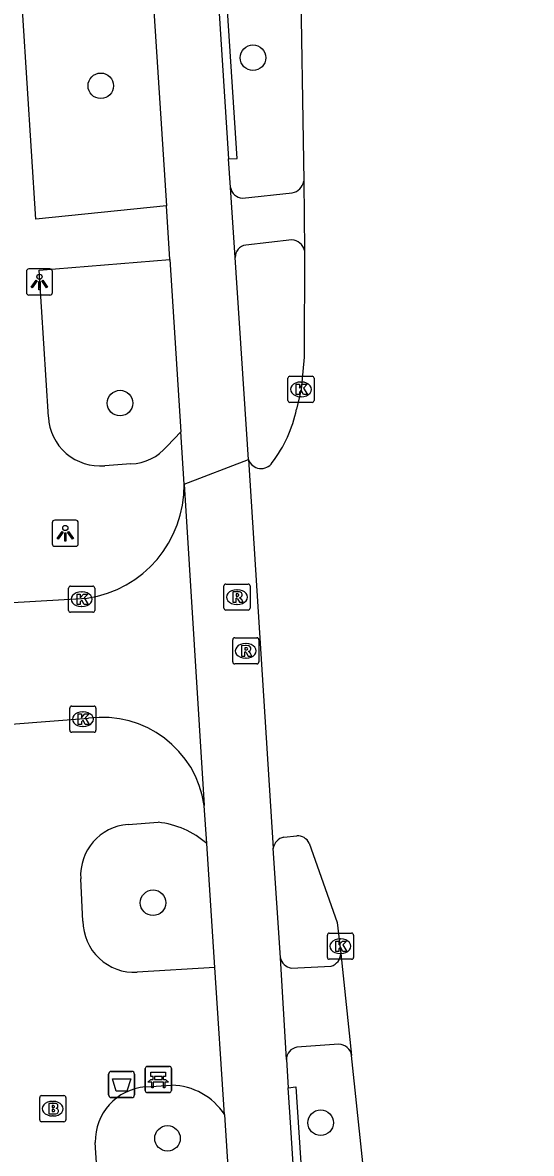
# Model space of a CAD drawing. Extents: x 159689 to 160786, y 387323 to 388339.
# Drawn here: x 160754.45 to 160773.92, y 387772 to 387815.29 of the extents above; entities that cross this region are included whole.
import ezdxf

# ---------------------------------------------------------------- set-up
doc = ezdxf.new("R2010")
doc.units = 0
for name, color, linetype in [('IMGEO_Afvalbak', 7, 'Continuous'), ('IMGEO_Bank', 7, 'Continuous'), ('IMGEO_Boom', 7, 'Continuous'), ('IMGEO_Brandkraan', 7, 'Continuous'), ('IMGEO_Fietspad_gesloten', 7, 'Continuous'), ('IMGEO_Fietspad_open', 7, 'Continuous'), ('IMGEO_Kolk', 7, 'Continuous'), ('IMGEO_Lichtpunt', 7, 'Continuous'), ('IMGEO_Rijbaan_lokaal_gesloten', 7, 'Continuous'), ('IMGEO_Rijbaan_lokaal_open', 7, 'Continuous'), ('IMGEO_Rioolput', 7, 'Continuous'), ('IMGEO_Voetpad_open', 7, 'Continuous')]:
    doc.layers.add(name, color=color, linetype=linetype)

msp = doc.modelspace()

# ---------------------------------------------------------------- linework, layer by layer
at = {"layer": 'IMGEO_Afvalbak'}
for p, q in [((160757.743, 387774.238), (160757.743, 387775.038)), ((160757.743, 387775.038), (160757.743, 387774.238)), ((160757.843, 387775.138), (160758.633, 387775.138)), ((160758.633, 387775.138), (160757.843, 387775.138)), ((160758.733, 387775.038), (160758.733, 387774.238)), ((160758.733, 387774.238), (160758.733, 387775.038)), ((160758.633, 387774.138), (160757.843, 387774.138)), ((160757.843, 387774.138), (160758.633, 387774.138))]:
    msp.add_line(p, q, dxfattribs=at)
msp.add_lwpolyline([(160757.886, 387774.852), (160758.59, 387774.852), (160758.441, 387774.382), (160758.035, 387774.382), (160757.886, 387774.852)], dxfattribs=at)
for centre, start, end in [((160757.843, 387775.038), 90, 180), ((160757.843, 387775.038), 90, 180), ((160758.633, 387775.038), 0, 90), ((160758.633, 387775.038), 360, 90), ((160757.843, 387774.238), 180, 270), ((160757.843, 387774.238), 180, 270), ((160758.633, 387774.238), 270, 0), ((160758.633, 387774.238), 270, 0)]:
    msp.add_arc(centre, 0.1, start, end, dxfattribs=at)
at = {"layer": 'IMGEO_Bank'}
for p, q in [((160759.144, 387774.405), (160759.144, 387775.246)), ((160759.144, 387775.246), (160759.144, 387774.405)), ((160759.219, 387775.33), (160760.06, 387775.33)), ((160760.06, 387775.33), (160759.219, 387775.33)), ((160760.144, 387775.255), (160760.144, 387774.414)), ((160760.144, 387774.414), (160760.144, 387775.255)), ((160759.841, 387774.728), (160759.448, 387774.728)), ((160759.453, 387774.836), (160759.453, 387774.942)), ((160759.497, 387774.942), (160759.497, 387774.836)), ((160759.785, 387774.948), (160759.503, 387774.948)), ((160759.503, 387774.83), (160759.785, 387774.83)), ((160759.791, 387774.836), (160759.791, 387774.942)), ((160759.835, 387774.942), (160759.835, 387774.836)), ((160760.069, 387774.33), (160759.228, 387774.33)), ((160759.228, 387774.33), (160760.069, 387774.33))]:
    msp.add_line(p, q, dxfattribs=at)
for points in [[(160759.447, 387774.948), (160759.361, 387774.948), (160759.361, 387775.109), (160759.924, 387775.109), (160759.924, 387774.948), (160759.841, 387774.948)], [(160759.391, 387774.728), (160759.249, 387774.728), (160759.361, 387774.83), (160759.447, 387774.83)], [(160759.441, 387774.721), (160759.441, 387774.514), (160759.398, 387774.514), (160759.398, 387774.721)], [(160759.841, 387774.83), (160759.924, 387774.83), (160760.036, 387774.728), (160759.897, 387774.728)], [(160759.891, 387774.721), (160759.891, 387774.514), (160759.847, 387774.514), (160759.847, 387774.721)]]:
    msp.add_lwpolyline(points, dxfattribs=at)
for centre, radius, start, end in [((160759.222, 387775.252), 0.0779, 92.4484, 184.2845), ((160759.222, 387775.252), 0.0779, 92.4484, 184.2845), ((160760.066, 387775.252), 0.0779, 2.4484, 94.2845), ((160760.066, 387775.252), 0.0779, 2.4484, 94.2845), ((160759.391, 387774.721), 0.00671, 2.8957, 87.1043), ((160759.448, 387774.721), 0.00671, 92.8957, 177.1043), ((160759.446, 387774.941), 0.00671, 2.8957, 87.1043), ((160759.446, 387774.837), 0.00671, 272.8957, 357.1043), ((160759.503, 387774.941), 0.00671, 92.8957, 177.1043), ((160759.503, 387774.837), 0.00671, 182.8957, 267.1043), ((160759.785, 387774.941), 0.00671, 2.8957, 87.1043), ((160759.785, 387774.837), 0.00671, 272.8957, 357.1043), ((160759.842, 387774.941), 0.00671, 92.8957, 177.1043), ((160759.842, 387774.837), 0.00671, 182.8957, 267.1043), ((160759.84, 387774.721), 0.00671, 2.8957, 87.1043), ((160759.897, 387774.721), 0.00671, 92.8957, 177.1043), ((160759.222, 387774.408), 0.0779, 182.4484, 274.2845), ((160759.222, 387774.408), 0.0779, 182.4484, 274.2845), ((160760.066, 387774.408), 0.0779, 272.4484, 4.2845), ((160760.066, 387774.408), 0.0779, 272.4484, 4.2845)]:
    msp.add_arc(centre, radius, start, end, dxfattribs=at)
at = {"layer": 'IMGEO_Boom'}
for centre in [(160763.266, 387813.949), (160757.443, 387812.874), (160758.179, 387800.726), (160759.442, 387781.596), (160765.854, 387773.174), (160759.995, 387772.574)]:
    msp.add_circle(centre, 0.489, dxfattribs=at)
at = {"layer": 'IMGEO_Brandkraan'}
for p, q in [((160755.106, 387773.287), (160755.106, 387774.139)), ((160755.181, 387774.213), (160756.033, 387774.213)), ((160756.107, 387774.139), (160756.107, 387773.287)), ((160755.594, 387773.993), (160755.619, 387773.993)), ((160755.617, 387773.433), (160755.592, 387773.433)), ((160756.033, 387773.213), (160755.181, 387773.213))]:
    msp.add_line(p, q, dxfattribs=at)
for points in [[(160755.106, 387773.287), (160755.106, 387774.139)], [(160755.181, 387774.213), (160756.033, 387774.213)], [(160756.107, 387774.139), (160756.107, 387773.287)], [(160755.454, 387773.913), (160755.454, 387773.513), (160755.667, 387773.513)], [(160755.685, 387773.913), (160755.454, 387773.913)], [(160755.633, 387773.832), (160755.579, 387773.832), (160755.579, 387773.756)], [(160755.579, 387773.756), (160755.632, 387773.756)], [(160755.641, 387773.68), (160755.579, 387773.68), (160755.579, 387773.599)], [(160755.579, 387773.599), (160755.641, 387773.599)], [(160756.033, 387773.213), (160755.181, 387773.213)]]:
    msp.add_lwpolyline(points, dxfattribs=at)
for centre, radius, start, end in [((160755.183, 387774.137), 0.0765, 91.552, 178.448), ((160755.183, 387774.137), 0.0765, 91.552, 178.448), ((160756.031, 387774.137), 0.0765, 1.552, 88.448), ((160756.031, 387774.137), 0.0765, 1.552, 88.448), ((160755.634, 387773.794), 0.0379, 267.8285, 90.9355), ((160755.642, 387773.639), 0.0404, 269.8759, 90.5077), ((160755.689, 387773.768), 0.145, 59.4692, 91.5367), ((160755.714, 387773.815), 0.0922, 285.5137, 58.1501), ((160755.719, 387773.623), 0.105, 301.3115, 78.989), ((160755.183, 387773.289), 0.0765, 181.552, 268.448), ((160755.183, 387773.289), 0.0765, 181.552, 268.448), ((160755.673, 387773.764), 0.251, 268.6676, 293.5347), ((160756.031, 387773.289), 0.0765, 271.552, 358.448), ((160756.031, 387773.289), 0.0765, 271.552, 358.448)]:
    msp.add_arc(centre, radius, start, end, dxfattribs=at)
for centre, major_axis, ratio, start_param, end_param in [((160755.593, 387773.713), (-0.387, 0.002), 0.722429, 4.712389, 7.853982), ((160755.618, 387773.713), (-0.39, 0.002), 0.717154, 1.570796, 4.712389)]:
    msp.add_ellipse(centre, major_axis=major_axis, ratio=ratio, start_param=start_param, end_param=end_param, dxfattribs=at)
at = {"layer": 'IMGEO_Fietspad_gesloten'}
for points in [[(160749.302, 388013.176), (160762.333, 387810.073)], [(160759.292, 387818.515), (160759.953, 387808.276)], [(160762.403, 387808.981), (160762.333, 387810.073)], [(160762.589, 387806.299), (160762.403, 387808.981)], [(160760.085, 387806.222), (160759.953, 387808.276)], [(160760.085, 387806.222), (160760.511, 387799.621)], [(160763.093, 387798.562), (160762.589, 387806.299)], [(160760.627, 387797.624), (160760.511, 387799.621)], [(160760.627, 387797.624), (160763.093, 387798.562)], [(160761.5, 387783.859), (160761.404, 387785.318)], [(160761.812, 387779.116), (160761.5, 387783.859)], [(160764.314, 387779.492), (160764.04, 387783.68)], [(160764.545, 387775.591), (160764.314, 387779.492)], [(160762.182, 387773.481), (160761.812, 387779.116)], [(160764.545, 387775.591), (160764.614, 387774.516)], [(160773.916, 387629.811), (160764.674, 387773.584), (160764.614, 387774.516)], [(160762.182, 387773.481), (160763.696, 387749.751)]]:
    msp.add_lwpolyline(points, dxfattribs=at)
at = {"layer": 'IMGEO_Fietspad_open'}
for points in [[(160762.863, 387808.571), (160764.767, 387808.776)], [(160764.757, 387806.98), (160762.989, 387806.775)]]:
    msp.add_lwpolyline(points, dxfattribs=at)
for centre, radius, start, end in [((160764.675, 387809.304), 0.536, 279.8819, 351.2834), ((160762.904, 387809.08), 0.511, 191.1877, 265.3908), ((160763.047, 387806.32), 0.459, 97.3028, 182.6141), ((160764.718, 387806.45), 0.531, 13.1184, 85.7778)]:
    msp.add_arc(centre, radius, start, end, dxfattribs=at)
at = {"layer": 'IMGEO_Kolk'}
for p, q in [((160764.603, 387800.826), (160764.603, 387801.678)), ((160764.678, 387801.752), (160765.53, 387801.752)), ((160765.091, 387801.532), (160765.116, 387801.532)), ((160765.604, 387801.678), (160765.604, 387800.826)), ((160765.114, 387800.972), (160765.089, 387800.972)), ((160765.53, 387800.752), (160764.678, 387800.752)), ((160756.212, 387792.791), (160756.212, 387793.643)), ((160756.287, 387793.717), (160757.139, 387793.717)), ((160757.213, 387793.643), (160757.213, 387792.791)), ((160756.7, 387793.497), (160756.725, 387793.497)), ((160757.139, 387792.717), (160756.287, 387792.717)), ((160756.723, 387792.937), (160756.698, 387792.937)), ((160756.257, 387788.198), (160756.257, 387789.05)), ((160756.332, 387789.124), (160757.184, 387789.124)), ((160756.745, 387788.904), (160756.77, 387788.904)), ((160757.258, 387789.05), (160757.258, 387788.198)), ((160757.184, 387788.124), (160756.332, 387788.124)), ((160756.768, 387788.344), (160756.743, 387788.344)), ((160766.111, 387779.506), (160766.111, 387780.358)), ((160766.186, 387780.432), (160767.038, 387780.432)), ((160766.599, 387780.212), (160766.624, 387780.212)), ((160767.112, 387780.358), (160767.112, 387779.506)), ((160767.038, 387779.432), (160766.186, 387779.432)), ((160766.622, 387779.652), (160766.597, 387779.652))]:
    msp.add_line(p, q, dxfattribs=at)
for points in [[(160764.603, 387800.826), (160764.603, 387801.678)], [(160764.678, 387801.752), (160765.53, 387801.752)], [(160764.924, 387801.452), (160765.047, 387801.452), (160765.047, 387801.301), (160765.177, 387801.452), (160765.341, 387801.452), (160765.195, 387801.301), (160765.348, 387801.052), (160765.196, 387801.052), (160765.111, 387801.216), (160765.047, 387801.149), (160765.047, 387801.052), (160764.924, 387801.052), (160764.924, 387801.452)], [(160765.604, 387801.678), (160765.604, 387800.826)], [(160765.53, 387800.752), (160764.678, 387800.752)], [(160756.212, 387792.791), (160756.212, 387793.643)], [(160756.287, 387793.717), (160757.139, 387793.717)], [(160757.213, 387793.643), (160757.213, 387792.791)], [(160756.533, 387793.417), (160756.656, 387793.417), (160756.656, 387793.266), (160756.786, 387793.417), (160756.95, 387793.417), (160756.804, 387793.266), (160756.957, 387793.017), (160756.805, 387793.017), (160756.72, 387793.181), (160756.656, 387793.114), (160756.656, 387793.017), (160756.533, 387793.017), (160756.533, 387793.417)], [(160757.139, 387792.717), (160756.287, 387792.717)], [(160756.257, 387788.198), (160756.257, 387789.05)], [(160756.332, 387789.124), (160757.184, 387789.124)], [(160756.578, 387788.824), (160756.701, 387788.824), (160756.701, 387788.673), (160756.831, 387788.824), (160756.995, 387788.824), (160756.849, 387788.673), (160757.002, 387788.424), (160756.85, 387788.424), (160756.765, 387788.588), (160756.701, 387788.521), (160756.701, 387788.424), (160756.578, 387788.424), (160756.578, 387788.824)], [(160757.258, 387789.05), (160757.258, 387788.198)], [(160757.184, 387788.124), (160756.332, 387788.124)], [(160766.111, 387779.506), (160766.111, 387780.358)], [(160766.186, 387780.432), (160767.038, 387780.432)], [(160767.112, 387780.358), (160767.112, 387779.506)], [(160766.432, 387780.132), (160766.555, 387780.132), (160766.555, 387779.981), (160766.685, 387780.132), (160766.849, 387780.132), (160766.703, 387779.981), (160766.856, 387779.732), (160766.704, 387779.732), (160766.619, 387779.896), (160766.555, 387779.829), (160766.555, 387779.732), (160766.432, 387779.732), (160766.432, 387780.132)], [(160767.038, 387779.432), (160766.186, 387779.432)]]:
    msp.add_lwpolyline(points, dxfattribs=at)
for centre, start, end in [((160764.68, 387801.676), 91.552, 178.448), ((160764.68, 387801.676), 91.552, 178.448), ((160765.528, 387801.676), 1.552, 88.448), ((160765.528, 387801.676), 1.552, 88.448), ((160764.68, 387800.828), 181.552, 268.448), ((160764.68, 387800.828), 181.552, 268.448), ((160765.528, 387800.828), 271.552, 358.448), ((160765.528, 387800.828), 271.552, 358.448), ((160756.289, 387793.641), 91.552, 178.448), ((160756.289, 387793.641), 91.552, 178.448), ((160757.137, 387793.641), 1.552, 88.448), ((160757.137, 387793.641), 1.552, 88.448), ((160756.289, 387792.793), 181.552, 268.448), ((160756.289, 387792.793), 181.552, 268.448), ((160757.137, 387792.793), 271.552, 358.448), ((160757.137, 387792.793), 271.552, 358.448), ((160756.334, 387789.048), 91.552, 178.448), ((160756.334, 387789.048), 91.552, 178.448), ((160757.182, 387789.048), 1.552, 88.448), ((160757.182, 387789.048), 1.552, 88.448), ((160756.334, 387788.2), 181.552, 268.448), ((160756.334, 387788.2), 181.552, 268.448), ((160757.182, 387788.2), 271.552, 358.448), ((160757.182, 387788.2), 271.552, 358.448), ((160766.188, 387780.356), 91.552, 178.448), ((160766.188, 387780.356), 91.552, 178.448), ((160767.036, 387780.356), 1.552, 88.448), ((160767.036, 387780.356), 1.552, 88.448), ((160766.188, 387779.508), 181.552, 268.448), ((160766.188, 387779.508), 181.552, 268.448), ((160767.036, 387779.508), 271.552, 358.448), ((160767.036, 387779.508), 271.552, 358.448)]:
    msp.add_arc(centre, 0.0765, start, end, dxfattribs=at)
for centre, major_axis, ratio, start_param, end_param in [((160765.09, 387801.252), (-0.387, 0.002), 0.722429, 4.712389, 7.853982), ((160765.115, 387801.252), (-0.39, 0.002), 0.717154, 1.570796, 4.712389), ((160756.699, 387793.217), (-0.387, 0.002), 0.722429, 4.712389, 7.853982), ((160756.724, 387793.217), (-0.39, 0.002), 0.717154, 1.570796, 4.712389), ((160756.744, 387788.624), (-0.387, 0.002), 0.722429, 4.712389, 7.853982), ((160756.769, 387788.624), (-0.39, 0.002), 0.717154, 1.570796, 4.712389), ((160766.598, 387779.932), (-0.387, 0.002), 0.722429, 4.712389, 7.853982), ((160766.623, 387779.932), (-0.39, 0.002), 0.717154, 1.570796, 4.712389)]:
    msp.add_ellipse(centre, major_axis=major_axis, ratio=ratio, start_param=start_param, end_param=end_param, dxfattribs=at)
at = {"layer": 'IMGEO_Lichtpunt'}
for p, q in [((160754.596, 387805.766), (160754.596, 387804.959)), ((160754.596, 387805.766), (160754.596, 387804.959)), ((160755.498, 387805.861), (160754.69, 387805.861)), ((160755.498, 387805.861), (160754.69, 387805.861)), ((160755.592, 387804.959), (160755.592, 387805.766)), ((160755.592, 387804.959), (160755.592, 387805.766)), ((160754.69, 387804.865), (160755.498, 387804.865)), ((160754.69, 387804.865), (160755.498, 387804.865)), ((160756.489, 387796.242), (160755.681, 387796.242)), ((160756.489, 387796.242), (160755.681, 387796.242)), ((160755.587, 387796.147), (160755.587, 387795.34)), ((160755.587, 387796.147), (160755.587, 387795.34)), ((160756.583, 387795.34), (160756.583, 387796.147)), ((160756.583, 387795.34), (160756.583, 387796.147)), ((160755.681, 387795.246), (160756.489, 387795.246)), ((160755.681, 387795.246), (160756.489, 387795.246))]:
    msp.add_line(p, q, dxfattribs=at)
for points in [[(160754.97, 387805.43), (160755.009, 387805.402), (160754.821, 387805.14), (160754.783, 387805.167), (160754.97, 387805.43)], [(160755.072, 387805.382), (160755.119, 387805.382), (160755.119, 387805.06), (160755.072, 387805.06), (160755.072, 387805.382)], [(160755.182, 387805.402), (160755.22, 387805.429), (160755.407, 387805.167), (160755.368, 387805.139), (160755.182, 387805.402)], [(160755.961, 387795.811), (160756, 387795.783), (160755.812, 387795.521), (160755.774, 387795.548), (160755.961, 387795.811)], [(160756.063, 387795.763), (160756.11, 387795.763), (160756.11, 387795.441), (160756.063, 387795.441), (160756.063, 387795.763)], [(160756.173, 387795.783), (160756.211, 387795.81), (160756.398, 387795.548), (160756.359, 387795.52), (160756.173, 387795.783)]]:
    msp.add_lwpolyline(points, dxfattribs=at)
for centre in [(160755.095, 387805.564), (160756.086, 387795.945)]:
    msp.add_circle(centre, 0.0994, dxfattribs=at)
for centre, start, end in [((160754.69, 387805.766), 90, 180), ((160754.69, 387805.766), 90, 180), ((160755.498, 387805.766), 0, 90), ((160755.498, 387805.766), 0, 90), ((160754.69, 387804.959), 180, 270), ((160754.69, 387804.959), 180, 270), ((160755.498, 387804.959), 270, 0), ((160755.498, 387804.959), 270, 360), ((160755.681, 387796.147), 90, 180), ((160755.681, 387796.147), 90, 180), ((160756.489, 387796.147), 0, 90), ((160756.489, 387796.147), 0, 90), ((160755.681, 387795.34), 180, 270), ((160755.681, 387795.34), 180, 270), ((160756.489, 387795.34), 270, 0), ((160756.489, 387795.34), 270, 360)]:
    msp.add_arc(centre, 0.0946, start, end, dxfattribs=at)
at = {"layer": 'IMGEO_Rijbaan_lokaal_gesloten'}
for points in [[(160765.074, 387817.785), (160765.205, 387809.223)], [(160765.205, 387809.223), (160765.235, 387806.571)], [(160765.235, 387806.571), (160765.222, 387802.481), (160765.104, 387801.252), (160764.932, 387800.496)], [(160763.093, 387798.562), (160764.04, 387783.68)], [(160764.447, 387784.106), (160764.941, 387784.156)], [(160765.42, 387783.883), (160766.481, 387780.835), (160766.624, 387779.648)], [(160766.624, 387779.648), (160767.037, 387775.753)], [(160769.134, 387755.833), (160767.254, 387773.691), (160767.037, 387775.753)]]:
    msp.add_lwpolyline(points, dxfattribs=at)
for centre, radius, start, end in [((160759.851, 387801.568), 5.193, 323.1035, 348.0804), ((160763.576, 387798.732), 0.512, 199.4372, 326.669), ((160764.536, 387783.613), 0.501, 100.2618, 172.3515), ((160764.965, 387783.641), 0.515, 27.9764, 92.6627)]:
    msp.add_arc(centre, radius, start, end, dxfattribs=at)
at = {"layer": 'IMGEO_Rijbaan_lokaal_open'}
for points in [[(160760.627, 387797.624), (160761.404, 387785.318)], [(160752.955, 387793.03), (160756.924, 387793.252)], [(160756.977, 387788.657), (160754.018, 387788.419), (160753.599, 387788.31)]]:
    msp.add_lwpolyline(points, dxfattribs=at)
for centre, radius, start, end in [((160756.274, 387797.557), 4.354, 278.5883, 0.8838), ((160757.507, 387784.756), 3.937, 8.2119, 97.7383)]:
    msp.add_arc(centre, radius, start, end, dxfattribs=at)
at = {"layer": 'IMGEO_Rioolput'}
for p, q in [((160762.155, 387792.873), (160762.155, 387793.725)), ((160762.23, 387793.799), (160763.082, 387793.799)), ((160762.643, 387793.579), (160762.668, 387793.579)), ((160763.156, 387793.725), (160763.156, 387792.873)), ((160763.082, 387792.799), (160762.23, 387792.799)), ((160762.666, 387793.019), (160762.641, 387793.019)), ((160762.49, 387790.815), (160762.49, 387791.667)), ((160762.565, 387791.741), (160763.417, 387791.741)), ((160762.978, 387791.521), (160763.003, 387791.521)), ((160763.491, 387791.667), (160763.491, 387790.815)), ((160763.417, 387790.741), (160762.565, 387790.741)), ((160763.001, 387790.961), (160762.976, 387790.961))]:
    msp.add_line(p, q, dxfattribs=at)
for points in [[(160762.155, 387792.873), (160762.155, 387793.725)], [(160762.23, 387793.799), (160763.082, 387793.799)], [(160763.156, 387793.725), (160763.156, 387792.873)], [(160762.744, 387793.497), (160762.492, 387793.499), (160762.492, 387793.099)], [(160762.492, 387793.099), (160762.616, 387793.099), (160762.616, 387793.261), (160762.627, 387793.261)], [(160762.67, 387793.418), (160762.616, 387793.418), (160762.616, 387793.337)], [(160762.616, 387793.337), (160762.668, 387793.337)], [(160762.674, 387793.232), (160762.745, 387793.099), (160762.885, 387793.099), (160762.82, 387793.225)], [(160763.082, 387792.799), (160762.23, 387792.799)], [(160762.49, 387790.815), (160762.49, 387791.667)], [(160762.565, 387791.741), (160763.417, 387791.741)], [(160763.079, 387791.439), (160762.827, 387791.441), (160762.827, 387791.041)], [(160763.491, 387791.667), (160763.491, 387790.815)], [(160762.827, 387791.041), (160762.951, 387791.041), (160762.951, 387791.203), (160762.962, 387791.203)], [(160763.005, 387791.36), (160762.951, 387791.36), (160762.951, 387791.279)], [(160762.951, 387791.279), (160763.003, 387791.279)], [(160763.009, 387791.174), (160763.08, 387791.041), (160763.22, 387791.041), (160763.155, 387791.167)], [(160763.417, 387790.741), (160762.565, 387790.741)]]:
    msp.add_lwpolyline(points, dxfattribs=at)
for centre, radius, start, end in [((160762.232, 387793.723), 0.0765, 91.552, 178.448), ((160762.232, 387793.723), 0.0765, 91.552, 178.448), ((160763.08, 387793.723), 0.0765, 1.552, 88.448), ((160763.08, 387793.723), 0.0765, 1.552, 88.448), ((160762.626, 387793.208), 0.0533, 26.0293, 88.6989), ((160762.652, 387793.526), 0.19, 274.7715, 282.9687), ((160762.676, 387793.322), 0.0964, 77.0061, 93.1865), ((160762.69, 387793.379), 0.0378, 276.6634, 79.6772), ((160762.743, 387793.387), 0.109, 350.3612, 89.416), ((160762.741, 387793.387), 0.112, 277.5842, 350.9817), ((160762.725, 387793.172), 0.108, 29.5134, 73.7905), ((160762.232, 387792.875), 0.0765, 181.552, 268.448), ((160762.232, 387792.875), 0.0765, 181.552, 268.448), ((160763.08, 387792.875), 0.0765, 271.552, 358.448), ((160763.08, 387792.875), 0.0765, 271.552, 358.448), ((160762.567, 387791.665), 0.0765, 91.552, 178.448), ((160762.567, 387791.665), 0.0765, 91.552, 178.448), ((160763.078, 387791.329), 0.109, 350.3612, 89.416), ((160763.415, 387791.665), 0.0765, 1.552, 88.448), ((160763.415, 387791.665), 0.0765, 1.552, 88.448), ((160762.961, 387791.15), 0.0533, 26.0293, 88.6989), ((160762.987, 387791.468), 0.19, 274.7715, 282.9687), ((160763.011, 387791.264), 0.0964, 77.0061, 93.1865), ((160763.025, 387791.321), 0.0378, 276.6634, 79.6772), ((160763.076, 387791.329), 0.112, 277.5842, 350.9817), ((160763.06, 387791.114), 0.108, 29.5134, 73.7905), ((160762.567, 387790.817), 0.0765, 181.552, 268.448), ((160762.567, 387790.817), 0.0765, 181.552, 268.448), ((160763.415, 387790.817), 0.0765, 271.552, 358.448), ((160763.415, 387790.817), 0.0765, 271.552, 358.448)]:
    msp.add_arc(centre, radius, start, end, dxfattribs=at)
for centre, major_axis, ratio, start_param, end_param in [((160762.642, 387793.299), (-0.387, 0.002), 0.722429, 4.712389, 7.853982), ((160762.667, 387793.299), (-0.39, 0.002), 0.717154, 1.570796, 4.712389), ((160762.977, 387791.241), (-0.387, 0.002), 0.722429, 4.712389, 7.853982), ((160763.002, 387791.241), (-0.39, 0.002), 0.717154, 1.570796, 4.712389)]:
    msp.add_ellipse(centre, major_axis=major_axis, ratio=ratio, start_param=start_param, end_param=end_param, dxfattribs=at)
at = {"layer": 'IMGEO_Voetpad_open'}
for points in [[(160759.953, 387808.276), (160754.958, 387807.766), (160754.299, 387818.2)], [(160762.333, 387810.073), (160762.661, 387810.087), (160762.174, 387817.533), (160765.074, 387817.785)], [(160755.437, 387800.194), (160755.082, 387805.812), (160760.085, 387806.222)], [(160760.511, 387799.621), (160759.983, 387799.077)], [(160758.591, 387798.397), (160757.593, 387798.33)], [(160758.485, 387784.598), (160759.642, 387784.678)], [(160756.76, 387780.896), (160756.675, 387782.513)], [(160761.812, 387779.116), (160758.835, 387778.934)], [(160764.73, 387779.098), (160766.259, 387779.168)], [(160766.546, 387776.18), (160764.947, 387776.064)], [(160759.15, 387774.549), (160760.159, 387774.61)], [(160764.614, 387774.516), (160764.9, 387774.547), (160766.425, 387751.446), (160768.472, 387751.639)], [(160763.696, 387749.751), (160758.725, 387749.426), (160757.231, 387772.421)]]:
    msp.add_lwpolyline(points, dxfattribs=at)
for centre, radius, start, end in [((160757.411, 387800.298), 1.977, 183.0196, 275.2893), ((160758.507, 387800.334), 1.939, 272.4888, 319.5827), ((160758.641, 387782.634), 1.97, 94.5458, 183.5313), ((160759.267, 387781.31), 3.389, 48.7796, 83.6449), ((160758.736, 387780.907), 1.976, 180.3271, 272.8796), ((160764.795, 387779.583), 0.489, 190.7113, 262.4003), ((160766.109, 387779.661), 0.515, 286.9437, 358.5564), ((160765.016, 387775.598), 0.471, 98.4236, 180.8543), ((160766.543, 387775.68), 0.5, 8.3546, 89.6214), ((160759.323, 387772.464), 2.092, 94.7394, 181.1732), ((160760.106, 387772.138), 2.473, 32.9026, 88.7672)]:
    msp.add_arc(centre, radius, start, end, dxfattribs=at)

doc.saveas('drawing.dxf')
